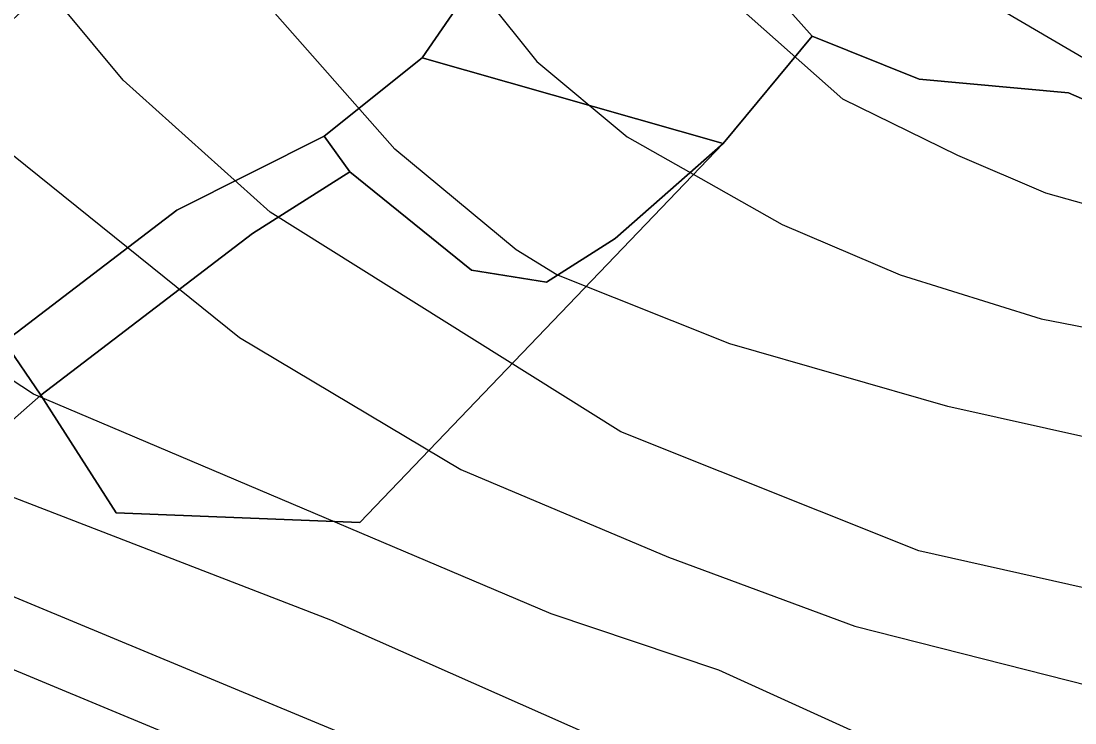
# Model space of a CAD drawing. Extents: x -510989 to -501240, y -1184665 to -1176098.
# Drawn here: x -502788.9 to -502620.9, y -1182172.4 to -1182060.6 of the extents above; entities that cross this region are included whole.
import ezdxf

# ---------------------------------------------------------------- set-up
doc = ezdxf.new("R2010")
doc.units = 0
for name, color, linetype in [('lesni_pozemek', 7, 'Continuous'), ('STAV_zaplavove_uzemi', 7, 'Continuous'), ('trvaly_travni_porost', 7, 'Continuous'), ('vrstevnice_01', 7, 'Continuous'), ('vrstevnice_02', 7, 'Continuous')]:
    doc.layers.add(name, color=color, linetype=linetype)

msp = doc.modelspace()

# ---------------------------------------------------------------- linework, layer by layer
at = {"layer": 'lesni_pozemek'}
for points in [[(-502700.51, -1182053.11), (-502683.81, -1182051.87), (-502671.22, -1182053.5), (-502662.79, -1182062.96), (-502676.97, -1182080.07), (-502724.94, -1182066.41), (-502714.35, -1182050.94)], [(-502724.94, -1182066.41), (-502676.97, -1182080.07), (-502694.2, -1182095.21), (-502705.16, -1182102.18), (-502717.11, -1182100.27), (-502736.48, -1182084.57), (-502740.6, -1182078.9)], [(-502736.48, -1182084.57), (-502752.02, -1182094.42), (-502785.73, -1182120.2), (-502791.54, -1182111.68), (-502764.04, -1182090.7), (-502740.6, -1182078.9)], [(-502736.48, -1182084.57), (-502717.11, -1182100.27), (-502705.16, -1182102.18), (-502694.2, -1182095.21), (-502676.97, -1182080.07), (-502734.92, -1182140.45), (-502773.72, -1182138.95), (-502785.73, -1182120.2), (-502752.02, -1182094.42)], [(-502791.54, -1182111.68), (-502785.73, -1182120.2), (-502800.7, -1182133.37), (-502821.31, -1182137.5), (-502846.42, -1182153.77), (-502856.01, -1182160.41), (-502876.29, -1182183.65), (-502884.14, -1182188.88), (-502887.92, -1182184.97), (-502891.66, -1182179.8), (-502902.23, -1182177.23), (-502910.43, -1182169.67), (-502904.83, -1182160.85), (-502889.77, -1182137.21), (-502900.35, -1182160.82), (-502906.01, -1182169.28), (-502895.7, -1182173.69), (-502877.76, -1182183.13), (-502858.85, -1182159.94), (-502851.07, -1182153.1), (-502826.83, -1182133.29), (-502810.04, -1182125.84), (-502801.77, -1182119.5)]]:
    msp.add_lwpolyline(points, close=True, dxfattribs=at)
msp.add_lwpolyline([(-502779.06, -1182222.59), (-502846.42, -1182153.77), (-502821.31, -1182137.5), (-502800.7, -1182133.37), (-502785.73, -1182120.2), (-502773.72, -1182138.95), (-502734.92, -1182140.45), (-502676.97, -1182080.07), (-502662.79, -1182062.96), (-502645.74, -1182069.83), (-502621.99, -1182072), (-502605.51, -1182079.18)], dxfattribs=at)
at = {"layer": 'STAV_zaplavove_uzemi'}
for points in [[(-502723.47, -1180576.88), (-502750.97, -1180610.73), (-502772.12, -1180647.75), (-502783.76, -1180692.17), (-502790.11, -1180735.54), (-502816.55, -1180769.39), (-502838.76, -1180789.49), (-502880.02, -1180813.82), (-502947.71, -1180825.45), (-502980.5, -1180833.91), (-503008.01, -1180838.14), (-503027.04, -1180827.57), (-503058.78, -1180840.26), (-503097.92, -1180865.65), (-503133.88, -1180877.28), (-503224.85, -1180888.92), (-503331.68, -1180909.01), (-503349.66, -1180914.3), (-503380.34, -1180944.98), (-503395.15, -1180996.81), (-503404.67, -1181054.99), (-503414.18, -1181088.83), (-503405.74, -1181137.71), (-503341.21, -1181192.71), (-503275.63, -1181213.86), (-503238.61, -1181228.67), (-503221.69, -1181245.6), (-503229.09, -1181273.1), (-503244.96, -1181310.12), (-503251.3, -1181333.39), (-503243.9, -1181363.01), (-503246.02, -1181393.68), (-503244.96, -1181433.88), (-503251.3, -1181477.25), (-503261.88, -1181518.5), (-503269.29, -1181530.14), (-503299, -1181579.21), (-503326.93, -1181610.62), (-503351.36, -1181638.55), (-503381.61, -1181666.47), (-503397.91, -1181682.76), (-503420.01, -1181721.16), (-503428.16, -1181736.28), (-503464.23, -1181735.12), (-503497.97, -1181758.39), (-503482.84, -1181800.28), (-503460.74, -1181841), (-503407.53, -1181883.86), (-503369.52, -1181914.83), (-503348.4, -1181945.81), (-503334.32, -1181976.78), (-503286.45, -1182017.61), (-503224.5, -1182073.92), (-503185.08, -1182121.79), (-503159.74, -1182180.92), (-503125.16, -1182269.48), (-503118.18, -1182319.52), (-503118.18, -1182384.67), (-503122.84, -1182470.78), (-503133.31, -1182562.7), (-503147.27, -1182666.25), (-503152.24, -1182800.82), (-503140.98, -1182878.25), (-503110, -1182947.24), (-503050.82, -1183014.1), (-502950.75, -1183132.78), (-502862.33, -1183242.16), (-502789.02, -1183301.5), (-502594.33, -1183372.67), (-502552.52, -1183394.35), (-502521.54, -1183433.06), (-502481.28, -1183546.12), (-502442.56, -1183663.81), (-502399.2, -1183755.19), (-502318.67, -1183838.81), (-502270.66, -1183889.92), (-502173.29, -1183977.22)], [(-502250.32, -1184002.61), (-502355.07, -1183875.41), (-502442.37, -1183790.61), (-502477.29, -1183700.82), (-502532.16, -1183578.61), (-502567.08, -1183448.91), (-502626.05, -1183402.34), (-502705.41, -1183380.59), (-502814.2, -1183349.87), (-502882.03, -1183297.39), (-502931.95, -1183237.24), (-503042.02, -1183107.97), (-503139.64, -1183018.94), (-503222.14, -1182957.59), (-503308.56, -1182839.96), (-503316.24, -1182784.92), (-503330.32, -1182756.77), (-503348.24, -1182719.65), (-503334.16, -1182651.82), (-503323.92, -1182595.5), (-503313.68, -1182526.39), (-503294.1, -1182480.5), (-503251.86, -1182396.03), (-503229.34, -1182314.37), (-503216.1, -1182227.15), (-503242.43, -1182174.5), (-503271.86, -1182129.59), (-503287.34, -1182081.58), (-503343.88, -1182028.1), (-503361.79, -1182008.91), (-503396.35, -1181952.59), (-503442.43, -1181933.39), (-503497.46, -1181888.6), (-503525.62, -1181860.44), (-503528.18, -1181837.4), (-503548.66, -1181767.01), (-503558.9, -1181729.89), (-503576.82, -1181682.53), (-503578.1, -1181621.1), (-503567.86, -1181572.46), (-503552.5, -1181536.63), (-503538.04, -1181458.36), (-503518.33, -1181411.9), (-503509.88, -1181341.51), (-503497.21, -1181207.63), (-503499.77, -1181097.56), (-503498.02, -1181031.35), (-503510.82, -1180970.85), (-503549.22, -1180952.23), (-503571.32, -1180940.6), (-503605.07, -1180937.11), (-503651.61, -1180939.44), (-503671.39, -1180917.33), (-503679.53, -1180892.89), (-503713.27, -1180871.95), (-503727.24, -1180859.15), (-503734.22, -1180833.55), (-503728.4, -1180799.81), (-503741.2, -1180770.72), (-503722.82, -1180725.17), (-503721.54, -1180703.41), (-503731.78, -1180697.01), (-503767.61, -1180699.57), (-503790.65, -1180697.01), (-503817.53, -1180697.01), (-503861.04, -1180686.77), (-503889.2, -1180675.25), (-503900.72, -1180668.85), (-503953.2, -1180679.09), (-503997.99, -1180697.01), (-504063.27, -1180722.61), (-504109.34, -1180749.49), (-504142.62, -1180776.36), (-504177.18, -1180796.84), (-504211.73, -1180817.32), (-504414.98, -1180961.5), (-504472.7, -1180998.11), (-504544.51, -1181068.5), (-504600.82, -1181143.12), (-504621.94, -1181196.62), (-504641.65, -1181267.01), (-504660.25, -1181350.62), (-504634.7, -1181398.32), (-504617.66, -1181447.72), (-504600.62, -1181492.01), (-504587, -1181548.23), (-504592.11, -1181628.29), (-504569.96, -1181682.81), (-504568.26, -1181664.07), (-504554.63, -1181621.48), (-504547.82, -1181597.63)], [(-502765.18, -1180820.83), (-502819.12, -1180854.68), (-502855.09, -1180856.79), (-502878.36, -1180851.5), (-502911.15, -1180848.33), (-502954.52, -1180870.54), (-502984.14, -1180869.48), (-503005.29, -1180861.02), (-503048.66, -1180872.66), (-503074.04, -1180895.93), (-503100.49, -1180910.74), (-503124.82, -1180934.01), (-503148.09, -1180961.51), (-503167.13, -1180991.13), (-503214.18, -1181039.04), (-503223.14, -1181058.24), (-503224.42, -1181086.39), (-503233.38, -1181129.91), (-503224.42, -1181152.95), (-503210.34, -1181174.71), (-503189.86, -1181187.51), (-503177.06, -1181216.94), (-503187.3, -1181265.58), (-503182.09, -1181326.92), (-503202.22, -1181367.18), (-503223.9, -1181396.6), (-503227, -1181422.93), (-503244.04, -1181475.59), (-503248.68, -1181509.66), (-503278.16, -1181558.16), (-503308.83, -1181601.52), (-503351.14, -1181645.95), (-503365.95, -1181659.7), (-503395.57, -1181685.09), (-503411.43, -1181722.11), (-503422.01, -1181739.03), (-503437.88, -1181747.49), (-503460.09, -1181743.26), (-503481.25, -1181748.55), (-503492.88, -1181761.25), (-503472.79, -1181803.56), (-503443.17, -1181840.58), (-503413.55, -1181857.5), (-503278.84, -1181941.97), (-503242.23, -1181977.17), (-503180.29, -1182027.85), (-503125.38, -1182098.25), (-503088.78, -1182167.23), (-503075.54, -1182217), (-503114.26, -1182162.8), (-503152.97, -1182091.56), (-503197.89, -1182048.2), (-503210.28, -1182032.71), (-503231.96, -1182021.87), (-503259.83, -1182017.22), (-503266.03, -1182021.87), (-503224.21, -1182048.2), (-503199.43, -1182076.07), (-503157.62, -1182114.79), (-503135.94, -1182159.7), (-503118.9, -1182207.71), (-503111.16, -1182251.07), (-503108.24, -1182409.43), (-503115.92, -1182478.55), (-503128.72, -1182603.98), (-503131.28, -1182696.13), (-503104.4, -1182780.6), (-503071.45, -1182869.91), (-503052.71, -1182886.94), (-502977.76, -1182944.86), (-502838.07, -1183047.07), (-502664.31, -1183174.84), (-502563.8, -1183270.24), (-502485.44, -1183353.71), (-502446.26, -1183432.07), (-502383.48, -1183571.46), (-502315.46, -1183658.04), (-502253.62, -1183724), (-502158.8, -1183808.51), (-502045.43, -1183923.94), (-501930, -1184016.7), (-501793.89, -1184089.91), (-501746.5, -1184127.32), (-501709.09, -1184197.15)], [(-502226.81, -1183999.33), (-502311.75, -1183908.57), (-502419.96, -1183792.22), (-502451.37, -1183739.86), (-502483.95, -1183647.94), (-502521.19, -1183547.88), (-502550.27, -1183461.78), (-502572.38, -1183429.2), (-502656.85, -1183386.44), (-502768.21, -1183357), (-502834.76, -1183325), (-502889.79, -1183272.53), (-502938.43, -1183213.65), (-503042.23, -1183094.94), (-503121.07, -1183000.61), (-503188.65, -1182909.1), (-503198.5, -1182830.26), (-503192.9, -1182654.04), (-503169.63, -1182457.41), (-503165.02, -1182331.94), (-503174.64, -1182244.43), (-503211.18, -1182165.58), (-503248.68, -1182104.04), (-503298.6, -1182058.14), (-503358.04, -1182010.06), (-503388.64, -1181959.36), (-503422.73, -1181920.9), (-503472.56, -1181875.44), (-503525.05, -1181800.26), (-503528.23, -1181753.72), (-503520.82, -1181644.77), (-503514.48, -1181592.94), (-503470.14, -1181471.68), (-503458.61, -1181430.33), (-503465.34, -1181377.45), (-503493.67, -1181297.01), (-503493.67, -1181272.57), (-503489.02, -1181233.01), (-503455.28, -1181146.91), (-503458.77, -1181102.69), (-503461.1, -1181050.33), (-503461.1, -1181016.59), (-503465.75, -1180995.65), (-503478.55, -1180979.36)]]:
    msp.add_spline(points, degree=3, dxfattribs=at)
at = {"layer": 'trvaly_travni_porost'}
msp.add_lwpolyline([(-502605.51, -1182079.18), (-502621.99, -1182072), (-502645.74, -1182069.83), (-502662.79, -1182062.96), (-502671.22, -1182053.5), (-502683.81, -1182051.87), (-502700.51, -1182053.11), (-502714.35, -1182050.94), (-502718.69, -1182042.17), (-502724.46, -1182031.71), (-502723.33, -1182005.4), (-502703.31, -1181991.96), (-502660.63, -1181971.07), (-502637.3, -1181957.52), (-502633.89, -1181955.8), (-502636.95, -1181943.54), (-502643.23, -1181901.86), (-502642.82, -1181900.33), (-502616.15, -1181895.15)], dxfattribs=at)
msp.add_lwpolyline([(-502743.17, -1182032.96), (-502724.46, -1182031.71), (-502718.69, -1182042.17), (-502714.35, -1182050.94), (-502724.94, -1182066.41), (-502740.6, -1182078.9), (-502764.04, -1182090.7), (-502791.54, -1182111.68), (-502801.77, -1182119.5), (-502821.75, -1182089.23), (-502765.17, -1182037.29), (-502762.87, -1182042.63)], close=True, dxfattribs=at)
at = {"layer": 'vrstevnice_01'}
for points in [[(-502529.91, -1182175), (-502534.81, -1182171), (-502547.59, -1182167), (-502645.81, -1182145), (-502693.31, -1182126), (-502749.19, -1182091), (-502772.59, -1182070), (-502838.31, -1181991), (-502858, -1181959), (-502886.19, -1181897), (-502892.41, -1181874), (-502894.69, -1181855), (-502894.19, -1181806), (-502889.19, -1181774), (-502870, -1181692), (-502856.59, -1181657), (-502852.41, -1181641), (-502840.31, -1181611), (-502828.09, -1181589), (-502814.83, -1181567.87)], [(-502807.09, -1181720), (-502805.41, -1181759), (-502805.5, -1181787), (-502809.81, -1181876), (-502809, -1181894), (-502803.69, -1181928), (-502795.41, -1181945), (-502750.09, -1182005), (-502731.5, -1182036), (-502706.69, -1182067), (-502692.31, -1182079), (-502667.59, -1182093), (-502648.81, -1182101), (-502626.31, -1182108), (-502590.19, -1182115), (-502562.31, -1182120), (-502519.41, -1182131), (-502503.19, -1182141), (-502493.59, -1182151), (-502489.5, -1182160), (-502488.19, -1182172), (-502491.41, -1182185)], [(-502706.09, -1181720), (-502716.31, -1181761), (-502737.31, -1181820), (-502740.59, -1181845), (-502739.19, -1181872), (-502737.19, -1181888), (-502731.5, -1181908), (-502715.91, -1181941), (-502702.59, -1181965), (-502697.19, -1181989), (-502690.81, -1182001), (-502681.09, -1182016), (-502667.09, -1182033), (-502654.5, -1182045), (-502645.81, -1182051), (-502608.31, -1182073), (-502560.81, -1182091), (-502525.09, -1182101), (-502475.31, -1182119), (-502451.5, -1182130), (-502446, -1182135), (-502439.69, -1182147), (-502437.41, -1182163), (-502442.19, -1182184)], [(-502613.91, -1182193), (-502677.69, -1182164), (-502704.41, -1182155), (-502786.91, -1182120), (-502796.09, -1182114), (-502811.31, -1182100), (-502875.41, -1182023), (-502900.69, -1181989), (-502959.81, -1181914), (-502971.19, -1181897), (-502995.5, -1181855), (-503010.31, -1181826), (-503021.31, -1181801), (-503027.59, -1181779), (-503029, -1181763), (-503023.81, -1181743)], [(-502738, -1182174), (-502805.31, -1182146), (-502816.81, -1182139), (-502825.09, -1182132), (-502842.31, -1182109), (-502857.41, -1182092), (-502873.41, -1182082), (-502906.31, -1182068), (-502928.19, -1182053), (-502935.19, -1182045), (-502976.5, -1182013), (-502981.41, -1182008), (-502990.69, -1181993), (-502997, -1181978), (-503005.91, -1181948), (-503013.81, -1181927), (-503025.5, -1181905), (-503051.19, -1181867), (-503082.69, -1181831)]]:
    msp.add_lwpolyline(points, dxfattribs=at)
at = {"layer": 'vrstevnice_02'}
for points in [[(-502467.59, -1182181), (-502465.09, -1182169), (-502465.09, -1182163), (-502467.41, -1182150), (-502469.91, -1182144), (-502474, -1182138), (-502478.19, -1182135), (-502492.81, -1182127), (-502515.19, -1182119), (-502625.59, -1182088), (-502639.59, -1182082), (-502657.91, -1182073), (-502698.5, -1182037), (-502704.19, -1182031), (-502721.09, -1182007), (-502735.5, -1181982), (-502768.81, -1181904), (-502774.91, -1181879), (-502776.69, -1181857), (-502775.41, -1181842), (-502770.09, -1181815), (-502753.91, -1181748), (-502748.31, -1181719)], [(-502952.91, -1181733), (-502965, -1181753), (-502969.19, -1181763), (-502971.5, -1181778), (-502971.5, -1181788), (-502967.19, -1181806), (-502948.69, -1181860), (-502939.69, -1181882), (-502921.59, -1181905), (-502875.09, -1181976), (-502840.81, -1182023), (-502822.31, -1182045), (-502815.69, -1182055), (-502790.09, -1182082), (-502754.09, -1182111), (-502718.81, -1182132), (-502685.69, -1182146), (-502656, -1182157), (-502581.09, -1182176)], [(-502507.31, -1182174), (-502513.5, -1182158), (-502518.59, -1182152), (-502528.09, -1182147), (-502557.19, -1182139), (-502578.31, -1182136), (-502641.19, -1182122), (-502675.91, -1182112), (-502703.5, -1182101), (-502710, -1182097), (-502729.31, -1182081), (-502749.59, -1182058), (-502774.31, -1182024), (-502796, -1181997), (-502812.31, -1181972), (-502825.41, -1181950), (-502835.91, -1181935), (-502851.09, -1181898), (-502855.5, -1181876), (-502856.09, -1181856), (-502847.41, -1181790), (-502846.81, -1181768), (-502842.59, -1181743)], [(-503087.81, -1181779), (-503077.19, -1181796), (-503055.81, -1181822), (-503026.09, -1181865), (-503025.19, -1181868), (-503019.19, -1181875), (-502984.09, -1181934), (-502955.5, -1181973), (-502944.09, -1181986), (-502930.19, -1182000), (-502903.31, -1182034), (-502888.19, -1182047), (-502863.59, -1182065), (-502851.19, -1182076), (-502831.5, -1182108), (-502821.91, -1182118), (-502810, -1182127), (-502793.91, -1182135), (-502739.59, -1182156), (-502644.69, -1182198)], [(-503146.8, -1181801.01), (-503128.59, -1181816), (-503095.91, -1181852), (-503078, -1181883), (-503060.41, -1181906), (-503038.69, -1181939), (-503030.19, -1181959), (-503020.59, -1181993), (-503011.41, -1182011), (-502989.09, -1182040), (-502978.19, -1182052), (-502959.5, -1182067), (-502920.81, -1182089), (-502890.41, -1182101), (-502877.59, -1182108), (-502861.59, -1182120), (-502844.69, -1182136), (-502828.31, -1182148), (-502758.59, -1182177)]]:
    msp.add_lwpolyline(points, dxfattribs=at)

doc.saveas('drawing.dxf')
